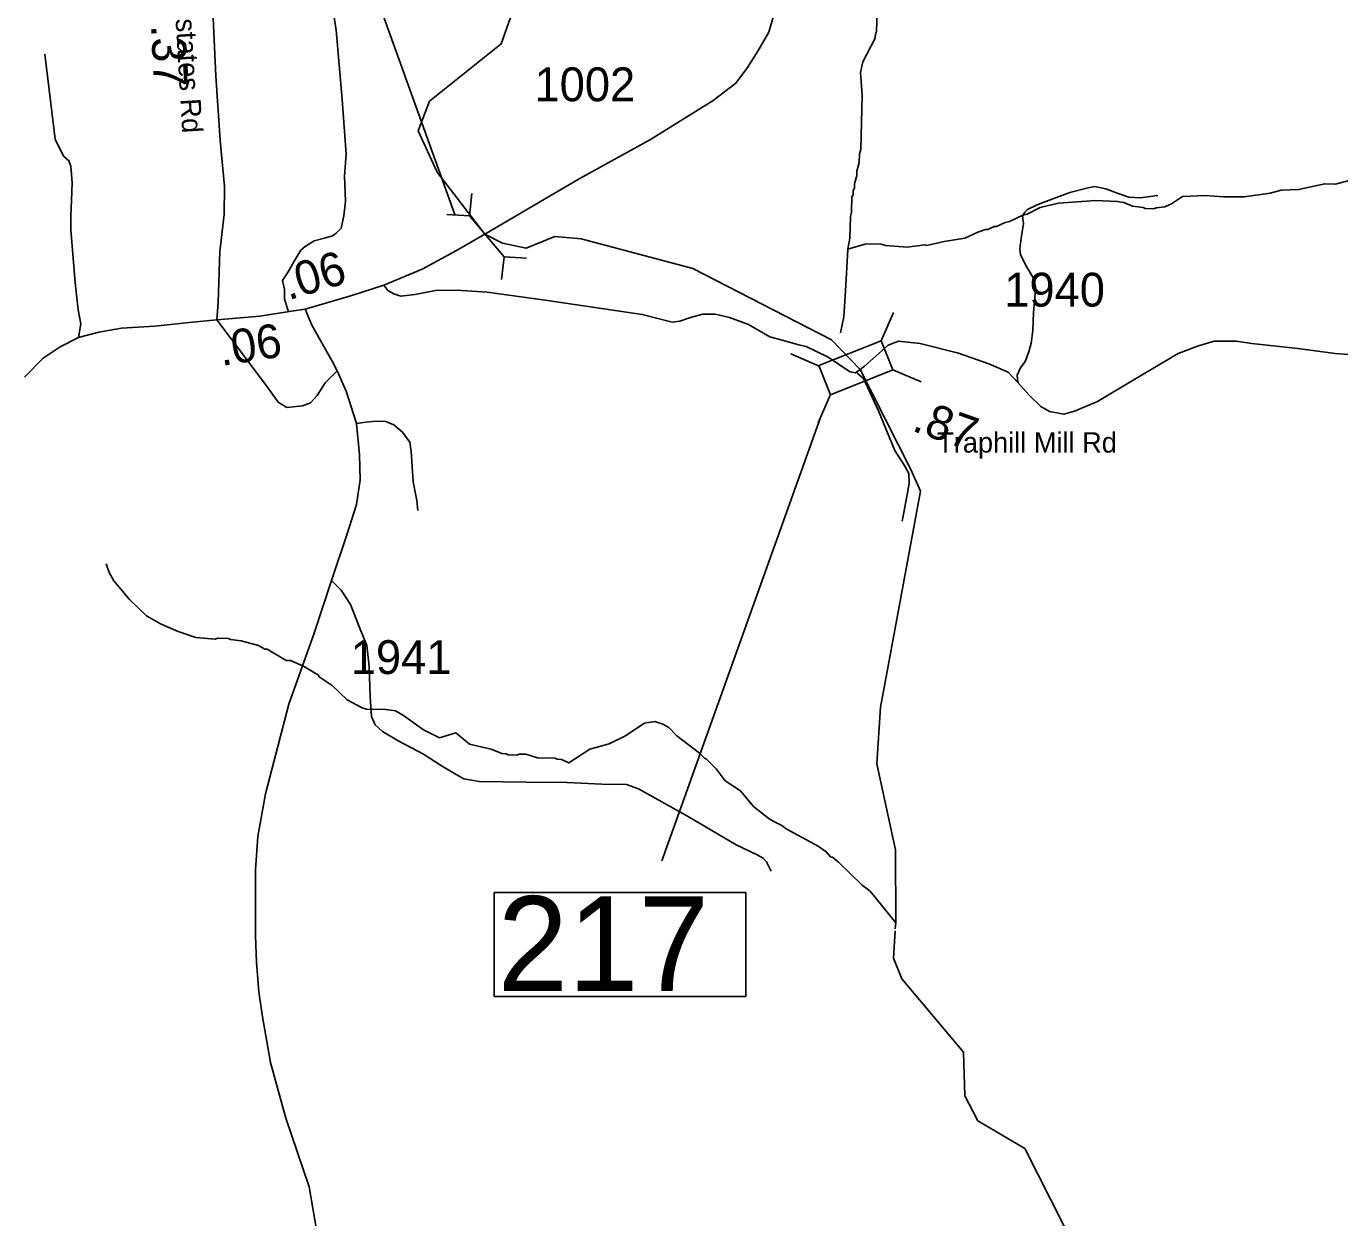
# Model space of a CAD drawing. Extents: x 1248089 to 1457196, y 820910 to 988753.
# Drawn here: x 1398266 to 1403116, y 945188 to 949585 of the extents above; entities that cross this region are included whole.
import ezdxf

# ---------------------------------------------------------------- set-up
doc = ezdxf.new("R2010")
doc.units = 0
for name, color, linetype in [('Exist Hydrographic Creek Single Shore', 7, 'Continuous'), ('Exist Hydrographic Misc Water Feature', 7, 'Continuous'), ('Exist Road Non-System Type 51', 7, 'Continuous'), ('Exist Road Secondary Structure Culvert CELL', 7, 'Continuous'), ('Exist Road Secondary Structure Standard Bridge Attributed CELL', 7, 'Continuous'), ('Exist Road Secondary Structure Standard Bridge Number Label', 7, 'Continuous'), ('Exist Road Secondary Type 41 Attributed', 7, 'Continuous'), ('Exist Road Secondary Type 51 Attributed', 7, 'Continuous'), ('Exist Road Secondary Type 51 Label', 7, 'Continuous'), ('Prop GRAU CAT1 Cell', 7, 'Continuous'), ('Prop Guardrail Anchor Unit CELL', 7, 'Continuous'), ('Prop Lane Lines', 7, 'Continuous')]:
    doc.layers.add(name, color=color, linetype=linetype)

msp = doc.modelspace()

# ---------------------------------------------------------------- linework, layer by layer
at = {"layer": 'Exist Hydrographic Creek Single Shore'}
for points in [[(1399783.5, 949047.2), (1399713.9, 949199.6), (1399754.6, 949308.7), (1400019.7, 949520.4), (1400054.7, 949618.2), (1400019.7, 949927.6), (1399885.5, 950227.9), (1399890.5, 950868), (1400093, 951466.4), (1400128.9, 951701.4), (1400160.6, 952275.4), (1400344.7, 952698.4), (1400605.7, 953218.4), (1400659.6, 953834.6), (1400719.7, 953909), (1400988.6, 954001.9), (1401048.7, 954082.8), (1401084.7, 954226.6), (1401071.7, 954384.5), (1401065.6, 954405.8)], [(1399959.6, 948818.5), (1399783.5, 949047.2)], [(1400727.2, 948690.7), (1400315.3, 948801.4), (1400218.1, 948809.3), (1400111.8, 948766), (1400025.1, 948784.4), (1399959.6, 948818.5)], [(1401345.7, 948318.9), (1401238.8, 948427.5), (1400727.2, 948690.7)], [(1401568.1, 947869.2), (1401532.8, 947949.2), (1401345.7, 948318.9)], [(1401446.8, 947217.9), (1401568.1, 947869.2)], [(1402145.7, 945065.3), (1401952.8, 945443.4), (1401779.7, 945545.4), (1401731.7, 945638.3), (1401726.7, 945799.2), (1401498.7, 946069.7), (1401467.7, 946145.9), (1401474.4, 946246.5)]]:
    msp.add_lwpolyline(points, dxfattribs=at)
at = {"layer": 'Exist Hydrographic Misc Water Feature'}
for points in [[(1401407.6, 949645.3), (1401405.7, 949565.3), (1401401.5, 949557.4), (1401401.1, 949541.4), (1401355, 949454.6), (1401346, 949414.8), (1401352, 949330.6), (1401347.2, 949130.7), (1401342.8, 949114.8), (1401342.1, 949082.8), (1401333.2, 949051), (1401332.8, 949035), (1401324.1, 949003.2), (1401323.7, 948987.3), (1401319.5, 948979.4), (1401319.1, 948963.4), (1401315, 948955.5), (1401313.5, 948899.5), (1401309.2, 948883.6), (1401307.3, 948803.6), (1401299.9, 948762.4)], [(1403187.4, 949025.8), (1403100.4, 949002.9), (1403060.4, 949004), (1402963.8, 948982.3), (1402899.7, 948979.9), (1402859.5, 948968.9), (1402763.2, 948955.4), (1402686.1, 948955.8), (1402619.9, 948960.2), (1402535.1, 948957), (1402494.5, 948930), (1402470.2, 948918.7), (1402438.2, 948915.4), (1402430.1, 948911.6), (1402398.1, 948912.4), (1402390.2, 948916.6), (1402350.3, 948921.6), (1402318.6, 948934.5), (1402294.7, 948939), (1402215.5, 948942.3), (1402077.7, 948932), (1402010.1, 948916.1), (1401961.5, 948891.3), (1401945.4, 948887.7), (1401896.8, 948864.9), (1401880.7, 948861.4), (1401848.4, 948846.1), (1401840.4, 948846.3), (1401816.1, 948834.9), (1401808.1, 948835.1), (1401779.8, 948825.8), (1401731.3, 948803), (1401655.1, 948790.9), (1401590.7, 948776.6), (1401583.4, 948778.1), (1401518.5, 948770.3), (1401438.6, 948776.4), (1401422.7, 948780.8), (1401366.8, 948782.1), (1401299.9, 948762.4)], [(1401299.9, 948762.4), (1401291.8, 948628.1), (1401284.9, 948513.5), (1401272.2, 948453.6)], [(1398561, 947601.5), (1398572.3, 947569.2), (1398589.5, 947538.8), (1398647.9, 947469.4), (1398710.4, 947409.8), (1398762.2, 947380.5), (1398827.4, 947351.9), (1398892.5, 947329.2), (1398964.4, 947323.5), (1398972.5, 947327.3), (1399012.5, 947326.2), (1399020.4, 947322), (1399060.2, 947317), (1399092, 947308.3), (1399123.8, 947299.5), (1399147.6, 947286.9), (1399155.6, 947286.7), (1399226.5, 947244.8), (1399242.5, 947244.5), (1399290, 947223.3), (1399345.3, 947189.9), (1399348, 947184.3), (1399396.3, 947152.7), (1399451.1, 947099.2), (1399506.3, 947069.9), (1399522.2, 947065.5), (1399594.2, 947063.7), (1399630.1, 947058.8), (1399659.7, 947042), (1399732.4, 946988.2), (1399791.8, 946958.8), (1399852.2, 946977.2), (1399903.2, 946935.9), (1399982.8, 946918), (1400022.3, 946901), (1400038.3, 946900.6), (1400046.2, 946896.4), (1400078.2, 946895.6), (1400086.3, 946899.4), (1400110.3, 946898.8), (1400154, 946885.7), (1400218, 946884.1), (1400225.9, 946879.9), (1400241.9, 946879.5), (1400269.5, 946866.8), (1400346.8, 946916.9), (1400418.3, 946937.5), (1400476, 946965.7), (1400549.1, 947013.8), (1400587.3, 947018.9), (1400617.1, 947010.2), (1400638.8, 946997.6), (1400668.1, 946966.9), (1400752.5, 946902.8), (1400770.1, 946884.4), (1400778, 946880.2), (1400813.1, 946845.3), (1400846.7, 946801.1), (1400903.1, 946763), (1400951.7, 946705.4), (1401008.7, 946660.3), (1401024.5, 946651.9)], [(1401474.9, 946254.9), (1401476.4, 946277), (1401475.7, 946546.3), (1401406.7, 946862.9), (1401419.7, 947072.6), (1401446.8, 947217.9)], [(1401024.5, 946651.9), (1401056.1, 946635.1), (1401071.8, 946622.8), (1401190.3, 946559.8), (1401219.8, 946539), (1401237.3, 946518.6), (1401243.3, 946518.4), (1401264.9, 946499.9), (1401352.8, 946415.7), (1401382.4, 946392.9), (1401476.4, 946277)]]:
    msp.add_lwpolyline(points, dxfattribs=at)
at = {"layer": 'Exist Road Non-System Type 51'}
for points in [[(1399234.3, 948529.7), (1399219.7, 948579.3), (1399219.7, 948614.3), (1399212.5, 948646.7), (1399233.8, 948679.6), (1399259, 948724.2), (1399280.3, 948759.1), (1399295.8, 948772.7), (1399328.8, 948794), (1399367.5, 948803.7), (1399396.6, 948811.4), (1399410.1, 948821.1), (1399429.5, 948840.5), (1399439.2, 948885.1), (1399445, 948939.4), (1399441.1, 949032.4), (1399446.9, 949113.8), (1399433.3, 949314.4), (1399410.1, 949570.3), (1399386.8, 949722.7)], [(1398334.5, 949482.4), (1398373.2, 949168.4), (1398404.2, 949106.3), (1398423.6, 949088.9), (1398431.3, 949069.5), (1398435.2, 949007.5), (1398433.3, 948943.5), (1398431.3, 948885.3), (1398431.3, 948834.9), (1398446.8, 948638.2), (1398458.5, 948539.3), (1398468.2, 948487), (1398459.5, 948436.5)], [(1401926.8, 948270.4), (1401924.9, 948297.4), (1401937.8, 948324.7), (1401955, 948347.6), (1401967.8, 948383.4), (1401976.4, 948416.3), (1401982.2, 948462.1), (1401985, 948529.4), (1401990.7, 948582.4), (1401992.2, 948625.4), (1401982.2, 948659.7), (1401959.3, 948698.4), (1401937.8, 948741.4), (1401934.9, 948764.3), (1401939.2, 948802.9), (1401947.8, 948857.4), (1401944.9, 948884.6), (1401953.5, 948898.9), (1401963.5, 948908.9), (1402000.8, 948927.5), (1402119.5, 948971.9), (1402186.8, 948989.1), (1402211.1, 948993.4), (1402252.6, 948984.8), (1402298.4, 948967.6), (1402337, 948954.7), (1402378.5, 948951.9), (1402444.4, 948960.5)], [(1398969.8, 948501.4), (1399022.7, 948432.2), (1399156.4, 948253.8), (1399197, 948197.6), (1399228, 948178.2), (1399251.3, 948180.2), (1399286.1, 948184), (1399315.2, 948195.7), (1399340.4, 948222.8), (1399369.4, 948269.3), (1399414, 948313.9)], [(1401333.9, 948304.5), (1401357.3, 948285.1), (1401413.1, 948166.3), (1401451.8, 948070.3), (1401473.2, 948020.2), (1401510.4, 947961.5), (1401524.7, 947934.3), (1401526.2, 947898.5), (1401519, 947855.5), (1401500.4, 947758.7)], [(1399485.1, 948118.9), (1399520.3, 948124.4), (1399559, 948128.3), (1399593.9, 948126.3), (1399622.9, 948114.7), (1399655.9, 948087.6), (1399683, 948050.7), (1399686.9, 948015.8), (1399694.6, 947903.4), (1399708.2, 947835.6), (1399712, 947798.7)], [(1399393.3, 947540.4), (1399429.1, 947503.7), (1399464, 947451.4), (1399496.9, 947366.1), (1399524, 947300.2), (1399531.8, 947222.6), (1399535.6, 947110.2), (1399541.4, 947038.5), (1399555, 947007.5), (1399582.1, 946982.3), (1399642.2, 946947.4), (1399733.2, 946898.9), (1399799.1, 946856.3), (1399853.3, 946823.3), (1399882.4, 946807.8), (1399938.5, 946798.1), (1400112.9, 946796.2), (1400264, 946794.2), (1400391.8, 946788.4), (1400482.9, 946786.5), (1400527.4, 946771), (1400707.6, 946670.2), (1400886.8, 946564.1), (1400962.4, 946529.2), (1400987.5, 946515.7), (1400999.2, 946502.1), (1401016.6, 946467.2)]]:
    msp.add_lwpolyline(points, dxfattribs=at)
at = {"layer": 'Exist Road Secondary Structure Culvert CELL'}
for p, q in [((1399911.6, 948968.2), (1399902.5, 948885.5)), ((1399819.3, 948890.1), (1399902.5, 948885.5)), ((1399902.5, 948885.5), (1400030.6, 948734)), ((1400021.5, 948651.3), (1400030.6, 948734)), ((1400113.8, 948729.4), (1400030.6, 948734))]:
    msp.add_line(p, q, dxfattribs=at)
at = {"layer": 'Exist Road Secondary Structure Standard Bridge Attributed CELL'}
for p, q in [((1401468, 948528.8), (1401423.2, 948424.9)), ((1401193.6, 948331.3), (1401089.7, 948376.1)), ((1401570, 948272.5), (1401466, 948317.3)), ((1401235.5, 948226.1), (1401190.7, 948122.2))]:
    msp.add_line(p, q, dxfattribs=at)
msp.add_lwpolyline([(1401466, 948317.3), (1401235.7, 948225.6), (1401192.9, 948333.2), (1401423.2, 948424.9)], close=True, dxfattribs=at)
at = {"layer": 'Exist Road Secondary Structure Standard Bridge Number Label'}
msp.add_line((1401199.1, 948141.2), (1400612.7, 946505.6), dxfattribs=at)
msp.add_lwpolyline([(1399994, 946389), (1400922.9, 946389), (1400922.9, 946004.9), (1399994, 946004.9)], close=True, dxfattribs=at)
at = {"layer": 'Exist Road Secondary Type 41 Attributed'}
for points in [[(1401345.7, 948318.9), (1401327.6, 948306), (1401308.8, 948309.9), (1401224.6, 948365.8), (1401145.4, 948404), (1401119.1, 948409.3), (1401057.4, 948426.4), (1401011.5, 948439.5), (1400933, 948484.1), (1400863.4, 948510.4), (1400809.6, 948522.2), (1400764.9, 948522.2), (1400719, 948510.4), (1400679.6, 948497.2), (1400650.7, 948493.3), (1400540.8, 948521.9), (1400182.4, 948574.5), (1399968.4, 948603.4), (1399855.4, 948611.3), (1399776.7, 948610), (1399700.5, 948595.5), (1399649.3, 948588.9), (1399623, 948598.1), (1399600.7, 948610), (1399586.8, 948629.2)], [(1403407.8, 948355.6), (1403098.5, 948377.9), (1402960.6, 948396.3), (1402791.2, 948414.7), (1402733.4, 948422.6), (1402652, 948422.6), (1402594.3, 948405.5), (1402519.4, 948377.9), (1402353.6, 948279.6), (1402220.9, 948200.7), (1402136.9, 948165.3), (1402097.5, 948153.4), (1402043.7, 948163.9), (1402012.2, 948182.3), (1401968.8, 948224.4), (1401926.8, 948270.4), (1401891.4, 948308.5), (1401819.8, 948340), (1401708.1, 948379.4), (1401566.3, 948414.9), (1401486.2, 948422.8), (1401448.2, 948408.3), (1401403.9, 948368.9), (1401361.4, 948331.1), (1401345.7, 948318.9)]]:
    msp.add_lwpolyline(points, dxfattribs=at)
at = {"layer": 'Exist Road Secondary Type 51 Attributed'}
for points in [[(1399586.8, 948629.2), (1399727.7, 948688.7), (1399854.3, 948758), (1399959.6, 948818.5), (1400308.1, 949022.2), (1400571.5, 949167.2), (1400802.6, 949311.8), (1400886.7, 949374.8), (1400928.7, 949432.7), (1400966.8, 949493.1), (1401007.5, 949564.1), (1401037.7, 949665.3), (1401052.1, 949743), (1401056, 949883.6), (1401018, 950317.5), (1401015.3, 950480.5), (1401029.8, 950547.5), (1401045.4, 950621.8), (1401080.8, 950711.1), (1401118.9, 950780.8), (1401175.4, 950876.7), (1401242.3, 950951.6), (1401331.6, 951043.6), (1401389.1, 951097.2)], [(1398969.8, 948501.4), (1398974.4, 948565.4), (1398981, 948754.6), (1398996.7, 948890), (1398998, 948993.8), (1398982.3, 949163.8), (1398966.5, 949402.9), (1398953.4, 949667.6), (1398923.9, 949906.9), (1398900.9, 950210.5), (1398878.6, 950427.3), (1398875.4, 950469.6)], [(1399296.7, 948540.8), (1399468.7, 948592.1), (1399586.8, 948629.2)], [(1398969.8, 948501.4), (1399128.6, 948515.8), (1399245.5, 948534.2), (1399296.7, 948540.8)], [(1399296.7, 948540.8), (1399321, 948482), (1399395.8, 948349.2), (1399414, 948313.9), (1399447, 948238.5), (1399485.1, 948118.9), (1399496.9, 948003.3), (1399499.5, 947911.3), (1399485.1, 947820.6), (1399449.8, 947708.7), (1399393.3, 947540.4), (1399329.1, 947345.3), (1399235.9, 947083.8), (1399149.3, 946752.5), (1399121.7, 946594.8), (1399112.5, 946472.6), (1399112.4, 946227.9), (1399116.4, 946130.6), (1399125.6, 946021.6), (1399137.4, 945937.5), (1399167.5, 945761), (1399225.2, 945556), (1399310.5, 945301.8), (1399343.4, 945115.2)], [(1398259.9, 948290.6), (1398328.2, 948360.3), (1398391.2, 948402.3), (1398459.5, 948436.5), (1398534.3, 948456.2), (1398618.4, 948470.6), (1398740.5, 948478.5), (1398867.8, 948491.7), (1398969.8, 948501.4)]]:
    msp.add_lwpolyline(points, dxfattribs=at)
at = {"layer": 'Prop Guardrail Anchor Unit CELL'}
msp.add_line((1399850.4, 948886.9), (1399090.9, 950999.4), dxfattribs=at)

# ---------------------------------------------------------------- texts
at = {"layer": 'Exist Road Secondary Structure Standard Bridge Number Label'}
msp.add_text('217', height=350, dxfattribs=at).set_placement((1400006.5, 946024.7))
at = {"layer": 'Exist Road Secondary Type 51 Label'}
msp.add_text('Traphill Estates Rd', height=75, rotation=273.3713, dxfattribs=at).set_placement((1398792.7, 950034.8))
msp.add_text('Traphill Mill Rd', height=75, dxfattribs=at).set_placement((1401629.7, 948011.9))
at = {"layer": 'Prop GRAU CAT1 Cell'}
for s, rotation, p in [('.37', 272.8407, (1398726.6, 949589.5)), ('.06', 16.592, (1399234, 948573.5)), ('.06', 8.9475, (1398986.8, 948331.1)), ('.87', 340.5448, (1401532.1, 948093.7))]:
    msp.add_text(s, height=125, rotation=rotation, dxfattribs=at).set_placement(p)
at = {"layer": 'Prop Lane Lines'}
for s, p in [('1002', (1400142.8, 949308.5)), ('1940', (1401877.1, 948550.6)), ('1941', (1399464.4, 947194.6))]:
    msp.add_text(s, height=125, dxfattribs=at).set_placement(p)

doc.saveas('drawing.dxf')
